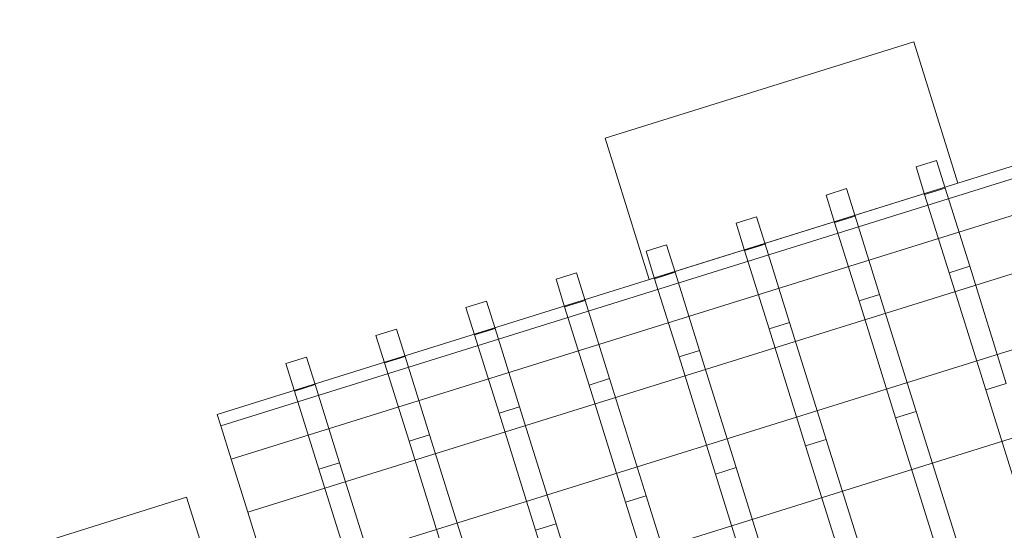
# Model space of a CAD drawing. Header units: millimetres. Extents: x -3490 to 61924, y -72580 to 6847.
# Tile 814 of 1056: x 23564 to 23929, y 3442 to 3631. Entities that reach past the tile are written whole.
import ezdxf

# ---------------------------------------------------------------- set-up
doc = ezdxf.new("R2010")
doc.units = ezdxf.units.MM
doc.layers.add('COTAS_P', color=1, linetype='Continuous', lineweight=0)
doc.layers.add('lateral_C02', color=7, linetype='Continuous', lineweight=0)
doc.dimstyles.new('R19_100', dxfattribs={"dimtxt": 250, "dimasz": 150, "dimexe": 150, "dimexo": 80, "dimgap": 100, "dimtad": 1, "dimtih": 1, "dimtoh": 1, "dimdsep": 46, "dimcen": 0.09, "dimadec": 0, "dimazin": 0, "dimtfac": 1, "dimtdec": 4, "dimtofl": 0, "dimtmove": 0, "dimatfit": 3, "dimfxl": 1, "dimtolj": 1, "dimtzin": 0, "dimarcsym": 0})

# ---------------------------------------------------------------- blocks, each defined once
blk = doc.blocks.new('DIM_R29_4')
at = {"layer": 'COTAS_P'}
for p, q in [((15248.37, 1279.09), (24311.82, 4109.09)), ((24311.82, 4109.09), (24155.23, 4107.34)), ((24311.82, 4109.09), (24182.05, 4021.43)), ((24580.07, 3250), (24311.82, 4109.09)), ((15248.37, 1279.09), (15378.14, 1366.76)), ((15248.37, 1279.09), (15404.97, 1280.85)), ((15516.62, 420), (15248.37, 1279.09))]:
    blk.add_line(p, q, dxfattribs=at)
blk.add_text('9495 P', height=250, rotation=17.3406, dxfattribs=at).set_placement((19750.29, 2789.55))

msp = doc.modelspace()

# ---------------------------------------------------------------- linework, layer by layer
at = {"layer": 'lateral_C02'}
for p, q in [((23637.275, 3484.665), (24095.459, 3627.73)), ((23638.595, 3480.436), (24096.779, 3623.501)), ((23781.247, 3587.238), (23895.793, 3623.004)), ((23912.185, 3570.504), (23895.793, 3623.004)), ((23642.466, 3468.04), (24100.65, 3611.104)), ((23648.624, 3448.319), (24106.808, 3591.384)), ((23781.247, 3587.238), (23797.639, 3534.737)), ((23896.677, 3576.556), (23904.313, 3578.941)), ((23907.498, 3568.739), (23904.313, 3578.941)), ((23899.862, 3566.355), (23896.677, 3576.556)), ((23797.639, 3534.737), (23912.185, 3570.504)), ((23863.267, 3566.124), (23870.904, 3568.509)), ((23874.089, 3558.307), (23870.904, 3568.509)), ((23899.862, 3566.355), (23907.498, 3568.739)), ((23916.57, 3539.688), (23907.498, 3568.739)), ((23656.648, 3422.619), (24114.832, 3565.684)), ((23866.453, 3555.923), (23863.267, 3566.124)), ((23908.933, 3537.303), (23899.862, 3566.355)), ((23829.858, 3555.693), (23837.494, 3558.077)), ((23840.68, 3547.876), (23837.494, 3558.077)), ((23866.453, 3555.923), (23874.089, 3558.307)), ((23875.524, 3526.871), (23866.453, 3555.923)), ((23883.16, 3529.256), (23874.089, 3558.307)), ((23833.043, 3545.491), (23829.858, 3555.693)), ((23796.449, 3545.261), (23804.085, 3547.645)), ((23799.634, 3535.059), (23796.449, 3545.261)), ((23807.271, 3537.444), (23804.085, 3547.645)), ((23833.043, 3545.491), (23840.68, 3547.876)), ((23842.115, 3516.439), (23833.043, 3545.491)), ((23849.751, 3518.824), (23840.68, 3547.876)), ((23908.933, 3537.303), (23916.57, 3539.688)), ((23930.145, 3496.209), (23916.57, 3539.688)), ((23665.993, 3392.691), (24124.177, 3535.755)), ((23763.04, 3534.829), (23770.676, 3537.213)), ((23766.225, 3524.628), (23763.04, 3534.829)), ((23773.861, 3527.012), (23770.676, 3537.213)), ((23799.634, 3535.059), (23807.271, 3537.444)), ((23808.705, 3506.008), (23799.634, 3535.059)), ((23816.342, 3508.392), (23807.271, 3537.444)), ((23922.509, 3493.824), (23908.933, 3537.303)), ((23729.63, 3524.397), (23737.267, 3526.782)), ((23740.452, 3516.58), (23737.267, 3526.782)), ((23766.225, 3524.628), (23773.861, 3527.012)), ((23782.933, 3497.96), (23773.861, 3527.012)), ((23875.524, 3526.871), (23883.16, 3529.256)), ((23889.1, 3483.392), (23875.524, 3526.871)), ((23896.736, 3485.777), (23883.16, 3529.256)), ((23732.816, 3514.196), (23729.63, 3524.397)), ((23775.296, 3495.576), (23766.225, 3524.628)), ((23696.221, 3513.965), (23703.858, 3516.35)), ((23707.043, 3506.148), (23703.858, 3516.35)), ((23732.816, 3514.196), (23740.452, 3516.58)), ((23749.523, 3487.528), (23740.452, 3516.58)), ((23842.115, 3516.439), (23849.751, 3518.824)), ((23855.691, 3472.961), (23842.115, 3516.439)), ((23863.327, 3475.345), (23849.751, 3518.824)), ((23699.406, 3503.764), (23696.221, 3513.965)), ((23741.887, 3485.144), (23732.816, 3514.196)), ((23808.705, 3506.008), (23816.342, 3508.392)), ((23829.918, 3464.913), (23816.342, 3508.392)), ((23662.812, 3503.534), (23670.448, 3505.918)), ((23673.634, 3495.717), (23670.448, 3505.918)), ((23699.406, 3503.764), (23707.043, 3506.148)), ((23716.114, 3477.097), (23707.043, 3506.148)), ((23822.281, 3462.529), (23808.705, 3506.008)), ((23665.997, 3493.332), (23662.812, 3503.534)), ((23708.478, 3474.712), (23699.406, 3503.764)), ((23775.296, 3495.576), (23782.933, 3497.96)), ((23796.509, 3454.481), (23782.933, 3497.96)), ((23665.997, 3493.332), (23673.634, 3495.717)), ((23682.705, 3466.665), (23673.634, 3495.717)), ((23788.872, 3452.097), (23775.296, 3495.576)), ((23922.509, 3493.824), (23930.145, 3496.209)), ((23938.523, 3442.538), (23922.509, 3493.824)), ((23675.068, 3464.28), (23665.997, 3493.332)), ((23741.887, 3485.144), (23749.523, 3487.528)), ((23763.099, 3444.05), (23749.523, 3487.528)), ((23638.595, 3480.436), (23637.275, 3484.665)), ((23755.463, 3441.665), (23741.887, 3485.144)), ((23889.1, 3483.392), (23896.736, 3485.777)), ((23905.114, 3432.106), (23889.1, 3483.392)), ((23912.75, 3434.49), (23896.736, 3485.777)), ((23642.466, 3468.04), (23638.595, 3480.436)), ((23708.478, 3474.712), (23716.114, 3477.097)), ((23729.69, 3433.618), (23716.114, 3477.097)), ((23855.691, 3472.961), (23863.327, 3475.345)), ((23879.341, 3424.058), (23863.327, 3475.345)), ((23722.054, 3431.233), (23708.478, 3474.712)), ((23871.705, 3421.674), (23855.691, 3472.961)), ((23648.624, 3448.319), (23642.466, 3468.04)), ((23675.068, 3464.28), (23682.705, 3466.665)), ((23696.281, 3423.186), (23682.705, 3466.665)), ((23822.281, 3462.529), (23829.918, 3464.913)), ((23845.932, 3413.627), (23829.918, 3464.913)), ((23688.644, 3420.802), (23675.068, 3464.28)), ((23838.295, 3411.242), (23822.281, 3462.529)), ((23435.024, 3394.275), (23625.933, 3453.885)), ((23687.928, 3255.339), (23625.933, 3453.885)), ((23788.872, 3452.097), (23796.509, 3454.481)), ((23812.522, 3403.195), (23796.509, 3454.481)), ((23804.886, 3400.81), (23788.872, 3452.097)), ((23656.648, 3422.619), (23648.624, 3448.319)), ((23755.463, 3441.665), (23763.099, 3444.05)), ((23779.113, 3392.763), (23763.099, 3444.05)), ((23771.477, 3390.378), (23755.463, 3441.665))]:
    msp.add_line(p, q, dxfattribs=at)

# ---------------------------------------------------------------- dimensions: what is measured, and where the dimension line sits
at = {"layer": 'COTAS_P'}
dim = msp.add_aligned_dim(p1=(15516.618, 420), p2=(24580.067, 3250), distance=900, text='<> P', dimstyle='R19_100', dxfattribs=at)
dim.commit()
dim.dimension.update_dxf_attribs({"geometry": 'DIM_R29_4', "text_midpoint": (19780.096, 2694.095)})

doc.saveas('drawing.dxf')
